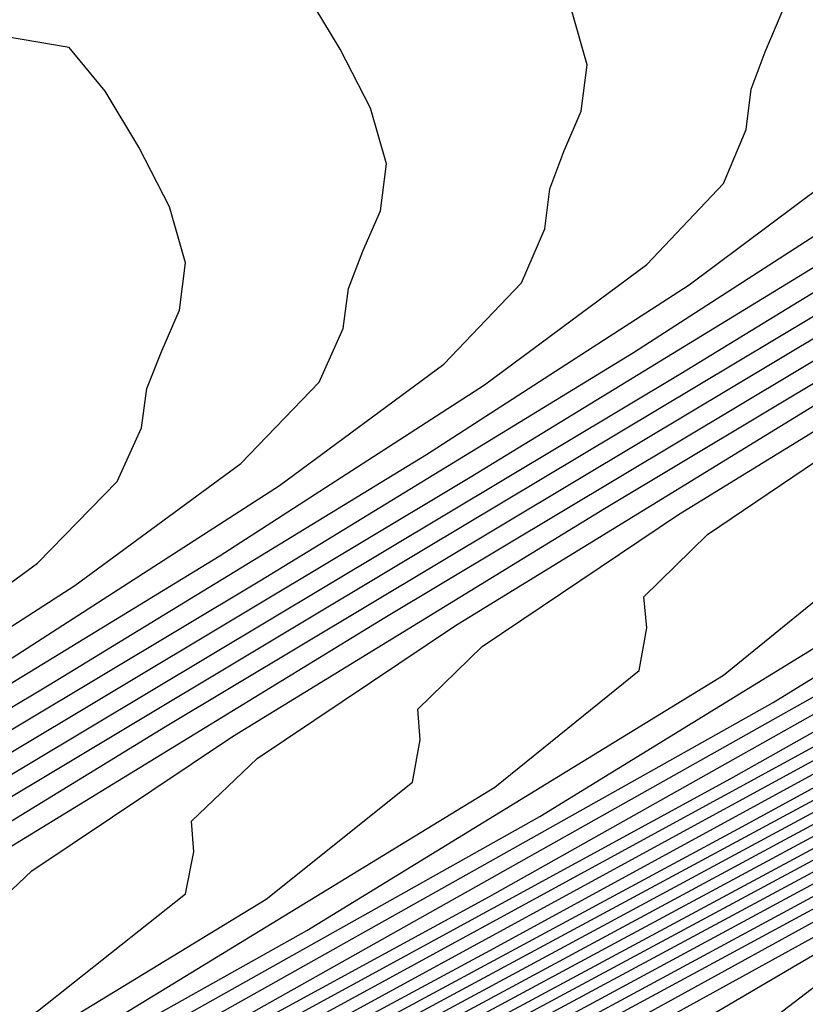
# Model space of a CAD drawing. Extents: x 3249832 to 3255657, y 13789405 to 13793316.
# Tile 526 of 656: x 3254748.38 to 3254750.23, y 13790606.99 to 13790609.32. Entities that reach past the tile are written whole.
import ezdxf

# ---------------------------------------------------------------- set-up
doc = ezdxf.new("R2010")
doc.units = 0
doc.header["$LTSCALE"] = 100
doc.header["$MEASUREMENT"] = 0
for name, color, linetype in [('GRATIO_CON', 10, 'CONTINUOUS'), ('GRATIO_ICON', 7, 'CONTINUOUS'), ('TARGETS_EAST', 7, 'CONTINUOUS')]:
    doc.layers.add(name, color=color, linetype=linetype)

# ---------------------------------------------------------------- blocks, each defined once
blk = doc.blocks.new('Gratio_032316_contours')
at = {"layer": 'GRATIO_CON', "color": 1, "linetype": 'Continuous', "flags": 128}
for points in [[(3254744.0662, 13790603.4131), (3254746.4898, 13790604.6831), (3254748.5371, 13790605.7792), (3254749.6587, 13790606.4289), (3254750.0435, 13790606.7172), (3254750.0652, 13790606.8183), (3254750.0732, 13790606.898), (3254750.3207, 13790607.0876), (3254751.0366, 13790607.51), (3254752.3758, 13790608.2493), (3254754.1954, 13790609.2344), (3254756.2786, 13790610.3556), (3254758.3999, 13790611.5001), (3254760.2999, 13790612.5433), (3254761.7107, 13790613.3573), (3254762.4515, 13790613.8545)], [(3254743.2781, 13790603.029), (3254745.7336, 13790604.3149), (3254747.8082, 13790605.4243), (3254748.9455, 13790606.0807), (3254749.3367, 13790606.3705), (3254749.3599, 13790606.4706), (3254749.369, 13790606.5494), (3254749.6204, 13790606.74), (3254750.3461, 13790607.1669), (3254751.7029, 13790607.9152), (3254753.5464, 13790608.913), (3254755.6568, 13790610.0488), (3254757.8057, 13790611.2082), (3254759.7307, 13790612.2646), (3254761.1604, 13790613.0882), (3254761.9118, 13790613.59), (3254762.1548, 13790613.8433), (3254762.1473, 13790613.962), (3254762.1241, 13790614.0525), (3254762.2257, 13790614.1912), (3254762.5696, 13790614.4469)], [(3254742.4901, 13790602.6448), (3254744.9774, 13790603.9467), (3254747.0793, 13790605.0694), (3254748.2323, 13790605.7325), (3254748.6298, 13790606.0237), (3254748.6546, 13790606.1229), (3254748.6648, 13790606.2008), (3254748.9201, 13790606.3924), (3254749.6556, 13790606.8238), (3254751.0301, 13790607.5812), (3254752.8974, 13790608.5916), (3254755.0349, 13790609.742), (3254757.2116, 13790610.9162), (3254759.1615, 13790611.9859), (3254760.61, 13790612.8191), (3254761.372, 13790613.3255), (3254761.6193, 13790613.5797), (3254761.6129, 13790613.6976), (3254761.5904, 13790613.7874), (3254761.6941, 13790613.9265), (3254762.043, 13790614.1846), (3254762.7038, 13790614.6025)], [(3254743.4649, 13790603.2103), (3254745.6215, 13790604.3595), (3254746.8059, 13790605.036), (3254747.2161, 13790605.3303), (3254747.244, 13790605.4275), (3254747.2564, 13790605.5036), (3254747.5196, 13790605.6971), (3254748.2746, 13790606.1375), (3254749.6845, 13790606.9132), (3254751.5994, 13790607.9488), (3254753.7912, 13790609.1284), (3254756.0233, 13790610.3324), (3254758.0231, 13790611.4284), (3254759.5094, 13790612.2808), (3254760.2925, 13790612.7965), (3254760.5483, 13790613.0526), (3254760.5441, 13790613.1689), (3254760.523, 13790613.2572), (3254760.631, 13790613.3971), (3254760.9898, 13790613.6598), (3254761.668, 13790614.0874), (3254762.5216, 13790614.6037)], [(3254742.7087, 13790602.8421), (3254744.8926, 13790604.0046), (3254746.0927, 13790604.6878), (3254746.5092, 13790604.9835), (3254746.5387, 13790605.0798), (3254746.5522, 13790605.155), (3254746.8193, 13790605.3495), (3254747.5841, 13790605.7944), (3254749.0117, 13790606.5791), (3254750.9504, 13790607.6274), (3254753.1694, 13790608.8216), (3254755.4291, 13790610.0405), (3254757.4538, 13790611.1497), (3254758.9591, 13790612.0117), (3254759.7527, 13790612.532), (3254760.0128, 13790612.789), (3254760.0097, 13790612.9045), (3254759.9893, 13790612.9921), (3254760.0994, 13790613.1323), (3254760.4632, 13790613.3975), (3254761.1501, 13790613.8299), (3254762.0143, 13790614.3523), (3254762.8563, 13790614.8575)], [(3254744.1637, 13790603.6497), (3254745.3795, 13790604.3396), (3254745.8023, 13790604.6368), (3254745.8334, 13790604.7321), (3254745.848, 13790604.8063), (3254746.119, 13790605.0019), (3254746.8936, 13790605.4513), (3254748.3389, 13790606.2451), (3254750.3013, 13790607.3061), (3254752.5476, 13790608.5148), (3254754.8349, 13790609.7485), (3254756.8846, 13790610.871), (3254758.4088, 13790611.7426), (3254759.213, 13790612.2674), (3254759.4773, 13790612.5254), (3254759.4752, 13790612.6402), (3254759.4556, 13790612.7271), (3254759.5678, 13790612.8676), (3254759.9366, 13790613.1351), (3254760.6322, 13790613.5724), (3254761.5071, 13790614.101), (3254762.3594, 13790614.6123)], [(3254744.6662, 13790603.9913), (3254745.0955, 13790604.2901), (3254745.1281, 13790604.3844), (3254745.1438, 13790604.4577), (3254745.4188, 13790604.6542), (3254746.2031, 13790605.1081), (3254747.6661, 13790605.9111), (3254749.6523, 13790606.9847), (3254751.9257, 13790608.208), (3254754.2408, 13790609.4566), (3254756.3154, 13790610.5923), (3254757.8584, 13790611.4735), (3254758.6732, 13790612.0029), (3254758.9418, 13790612.2618), (3254758.9408, 13790612.3758), (3254758.9219, 13790612.462), (3254759.0362, 13790612.6029), (3254759.41, 13790612.8728), (3254760.1143, 13790613.3148), (3254760.9998, 13790613.8497), (3254761.8625, 13790614.3672), (3254762.5352, 13790614.7797)], [(3254744.0182, 13790603.959), (3254744.8221, 13790604.4219), (3254746.3204, 13790605.243), (3254748.3543, 13790606.3419), (3254750.682, 13790607.5944), (3254753.0525, 13790608.8727), (3254755.177, 13790610.0349), (3254756.7578, 13790610.9352), (3254757.5937, 13790611.4739), (3254757.8708, 13790611.7347), (3254757.872, 13790611.8471), (3254757.8545, 13790611.9318), (3254757.9731, 13790612.0735), (3254758.3568, 13790612.348), (3254759.0784, 13790612.7997), (3254759.9854, 13790613.347), (3254760.8686, 13790613.8768), (3254761.5575, 13790614.2991), (3254762.0343, 13790614.6161), (3254762.3196, 13790614.8531)], [(3254744.1316, 13790604.0787), (3254745.6476, 13790604.909), (3254747.7053, 13790606.0205), (3254750.0602, 13790607.2876), (3254752.4583, 13790608.5808), (3254754.6078, 13790609.7562)], [(3254743.4411, 13790603.7356), (3254744.9748, 13790604.5749), (3254747.0563, 13790605.6991), (3254749.4384, 13790606.9808), (3254751.8641, 13790608.2889), (3254754.0386, 13790609.4775)], [(3254744.302, 13790604.2409), (3254746.4073, 13790605.3777), (3254748.8165, 13790606.674), (3254751.27, 13790607.9969), (3254753.4694, 13790609.1987), (3254755.1068, 13790610.1278)], [(3254742.9564, 13790603.5729), (3254745.1093, 13790604.735), (3254747.5728, 13790606.0604), (3254750.0816, 13790607.4131), (3254752.331, 13790608.6413), (3254754.0062, 13790609.5896)], [(3254744.4603, 13790604.4136), (3254746.951, 13790605.7536), (3254749.4875, 13790607.1211), (3254751.7617, 13790608.3626), (3254753.4559, 13790609.3204)], [(3254743.8113, 13790604.0922), (3254746.3292, 13790605.4468), (3254748.8933, 13790606.8292), (3254751.1925, 13790608.0839), (3254752.9055, 13790609.0513), (3254753.8154, 13790609.6223)], [(3254743.1622, 13790603.7708), (3254745.7073, 13790605.14), (3254748.2992, 13790606.5373), (3254750.6233, 13790607.8052), (3254752.3552, 13790608.7822), (3254753.2756, 13790609.3578)], [(3254744.4636, 13790604.5264), (3254747.1108, 13790605.9534), (3254749.4849, 13790607.2478), (3254751.2546, 13790608.2439), (3254752.1961, 13790608.8288), (3254752.5159, 13790609.099), (3254752.5279, 13790609.2036), (3254752.5176, 13790609.2809), (3254752.6573, 13790609.4263)], [(3254743.8418, 13790604.2196), (3254746.5167, 13790605.6615), (3254748.9157, 13790606.9691), (3254750.7043, 13790607.9748), (3254751.6563, 13790608.5643), (3254751.9804, 13790608.8354), (3254751.9934, 13790608.9392), (3254751.9839, 13790609.0158), (3254752.1257, 13790609.1616), (3254752.5642, 13790609.462)], [(3254743.2199, 13790603.9128), (3254745.9225, 13790605.3696), (3254748.3465, 13790606.6903), (3254750.1539, 13790607.7057), (3254751.1166, 13790608.2998), (3254751.4449, 13790608.5718), (3254751.459, 13790608.6749), (3254751.4502, 13790608.7507), (3254751.5941, 13790608.8969), (3254752.0376, 13790609.1997), (3254752.8634, 13790609.7093)], [(3254742.5981, 13790603.606), (3254745.3284, 13790605.0776), (3254747.7773, 13790606.4116), (3254749.6036, 13790607.4365), (3254750.5768, 13790608.0352), (3254750.9094, 13790608.3082), (3254750.9246, 13790608.4105), (3254750.9165, 13790608.4857), (3254751.0625, 13790608.6322), (3254751.511, 13790608.9373), (3254752.3455, 13790609.4517)], [(3254744.14, 13790604.4938), (3254746.6389, 13790605.8542), (3254748.503, 13790606.8983), (3254749.4973, 13790607.5062), (3254749.8384, 13790607.7811), (3254749.8558, 13790607.8818), (3254749.8491, 13790607.9555), (3254749.9994, 13790608.1028), (3254750.4578, 13790608.4126), (3254751.3097, 13790608.9366), (3254752.3768, 13790609.5772)], [(3254743.5459, 13790604.2018), (3254746.0696, 13790605.5755), (3254747.9526, 13790606.6292), (3254748.9575, 13790607.2417), (3254749.3029, 13790607.5175), (3254749.3214, 13790607.6174), (3254749.3154, 13790607.6904), (3254749.4678, 13790607.838), (3254749.9312, 13790608.1502), (3254750.7918, 13790608.6791), (3254751.8695, 13790609.3259)], [(3254742.9517, 13790603.9099), (3254745.5004, 13790605.2968), (3254747.4023, 13790606.36), (3254748.4178, 13790606.9772), (3254748.7674, 13790607.254), (3254748.7869, 13790607.3531), (3254748.7817, 13790607.4253), (3254748.9362, 13790607.5733), (3254749.4046, 13790607.8879), (3254750.2739, 13790608.4216), (3254751.3623, 13790609.0745), (3254752.4209, 13790609.709)], [(3254742.3576, 13790603.618), (3254744.9312, 13790605.0181), (3254746.852, 13790606.0909), (3254747.878, 13790606.7127), (3254748.2319, 13790606.9904), (3254748.2525, 13790607.0887), (3254748.248, 13790607.1602), (3254748.4046, 13790607.3086), (3254748.878, 13790607.6255), (3254749.7559, 13790608.164), (3254750.855, 13790608.8232), (3254751.9239, 13790609.4638)], [(3254743.7928, 13790604.4607), (3254745.7514, 13790605.5527), (3254746.7985, 13790606.1836), (3254747.161, 13790606.4632), (3254747.1837, 13790606.56), (3254747.1807, 13790606.63), (3254747.3415, 13790606.7792), (3254747.8248, 13790607.1008), (3254748.7201, 13790607.6489), (3254749.8406, 13790608.3206), (3254750.9301, 13790608.9735), (3254751.7801, 13790609.4932)], [(3254743.2236, 13790604.1819), (3254745.201, 13790605.2835), (3254746.2587, 13790605.9191), (3254746.6255, 13790606.1997), (3254746.6493, 13790606.2957), (3254746.647, 13790606.3649), (3254746.8099, 13790606.5145), (3254747.2982, 13790606.8384), (3254748.2022, 13790607.3914), (3254749.3333, 13790608.0693), (3254750.4332, 13790608.7283), (3254751.2913, 13790609.2529), (3254751.8883, 13790609.6403)], [(3254744.6507, 13790605.0144), (3254745.719, 13790605.6546), (3254746.09, 13790605.9361), (3254746.1149, 13790606.0313), (3254746.1133, 13790606.0999), (3254746.2783, 13790606.2498), (3254746.7716, 13790606.5761), (3254747.6843, 13790607.1338), (3254748.8261, 13790607.8179), (3254749.9362, 13790608.4831), (3254750.8024, 13790609.0126), (3254751.4052, 13790609.4034)], [(3254744.1004, 13790604.7453), (3254745.1792, 13790605.3901), (3254745.5545, 13790605.6725), (3254745.5805, 13790605.7669), (3254745.5796, 13790605.8348), (3254745.7467, 13790605.985), (3254746.245, 13790606.3137), (3254747.1664, 13790606.8763), (3254748.3188, 13790607.5666), (3254749.4393, 13790608.238), (3254750.3135, 13790608.7723), (3254750.922, 13790609.1665), (3254751.2943, 13790609.4457)], [(3254744.6836, 13790605.4556), (3254745.1918, 13790605.789), (3254746.1305, 13790606.3612), (3254747.3043, 13790607.064), (3254748.4455, 13790607.7476), (3254749.3358, 13790608.2918), (3254749.9558, 13790608.6926), (3254750.3356, 13790608.9755), (3254750.5143, 13790609.1664), (3254750.5668, 13790609.2946), (3254750.5772, 13790609.3896)], [(3254744.6652, 13790605.5266), (3254745.6126, 13790606.1037), (3254746.7971, 13790606.8126), (3254747.9485, 13790607.5025), (3254748.8469, 13790608.0515), (3254749.4726, 13790608.4557), (3254749.8562, 13790608.7404), (3254750.0371, 13790608.9318), (3254750.0909, 13790609.0595), (3254750.102, 13790609.1542), (3254750.135, 13790609.2425), (3254750.1755, 13790609.3369)], [(3254744.1386, 13790605.2643), (3254745.0947, 13790605.8461), (3254746.2899, 13790606.5613), (3254747.4516, 13790607.2573), (3254748.358, 13790607.8112), (3254748.9895, 13790608.2187), (3254749.3768, 13790608.5052), (3254749.56, 13790608.6971), (3254749.615, 13790608.8245), (3254749.6268, 13790608.9187), (3254749.6604, 13790609.0071), (3254749.7015, 13790609.1021), (3254749.7155, 13790609.2122), (3254749.6783, 13790609.3421)], [(3254744.5768, 13790605.5886), (3254745.7826, 13790606.31), (3254746.9547, 13790607.0121), (3254747.8692, 13790607.5709), (3254748.5063, 13790607.9818), (3254748.8975, 13790608.2701), (3254749.0829, 13790608.4624), (3254749.1391, 13790608.5895), (3254749.1516, 13790608.6833), (3254749.1859, 13790608.7717), (3254749.2274, 13790608.8673), (3254749.2416, 13790608.9784), (3254749.2041, 13790609.1094), (3254749.132, 13790609.2487), (3254749.0526, 13790609.3809)]]:
    blk.add_lwpolyline(points, dxfattribs=at)
at = {"layer": 'GRATIO_ICON', "color": 7, "linetype": 'Continuous', "flags": 128}
for points in [[(3254744.2212, 13790603.5785), (3254746.3504, 13790604.7145), (3254747.5191, 13790605.3842), (3254747.9229, 13790605.677), (3254747.9493, 13790605.7752), (3254747.9606, 13790605.8522), (3254748.2198, 13790606.0448), (3254748.9651, 13790606.4806), (3254750.3573, 13790607.2472), (3254752.2484, 13790608.2702), (3254754.4131, 13790609.4352), (3254756.6174, 13790610.6243), (3254758.5923, 13790611.7071), (3254760.0597, 13790612.55), (3254760.8323, 13790613.061), (3254761.0838, 13790613.3161), (3254761.0785, 13790613.4332), (3254761.0567, 13790613.5223), (3254761.1626, 13790613.6618), (3254761.5164, 13790613.9222), (3254762.1859, 13790614.345), (3254763.0288, 13790614.855)], [(3254744.7185, 13790604.3066), (3254745.5126, 13790604.765), (3254746.9932, 13790605.577), (3254749.0033, 13790606.6633), (3254751.3039, 13790607.9012), (3254753.6466, 13790609.1647), (3254755.7462, 13790610.3136), (3254757.3081, 13790611.2043), (3254758.1335, 13790611.7384), (3254758.4063, 13790611.9983), (3254758.4064, 13790612.1115), (3254758.3882, 13790612.1969), (3254758.5047, 13790612.3382), (3254758.8834, 13790612.6104), (3254759.5963, 13790613.0573), (3254760.4926, 13790613.5984), (3254761.3655, 13790614.122), (3254762.0464, 13790614.5394), (3254762.5174, 13790614.853)], [(3254743.6292, 13790603.9069), (3254745.7583, 13790605.0564), (3254748.1947, 13790606.3672), (3254750.6758, 13790607.705), (3254752.9002, 13790608.92), (3254754.5565, 13790609.8587)], [(3254742.5132, 13790603.4494), (3254745.0855, 13790604.8332), (3254747.705, 13790606.2453), (3254750.0541, 13790607.5265), (3254751.8049, 13790608.5131), (3254752.7359, 13790609.0933), (3254753.0514, 13790609.3625)], [(3254741.9763, 13790603.2992), (3254744.7342, 13790604.7857), (3254747.2081, 13790606.1329), (3254749.0533, 13790607.1674), (3254750.0371, 13790607.7707), (3254750.3739, 13790608.0447), (3254750.3902, 13790608.1461), (3254750.3828, 13790608.2206), (3254750.531, 13790608.3675), (3254750.9844, 13790608.675), (3254751.8276, 13790609.1942), (3254752.884, 13790609.8285)], [(3254744.362, 13790604.7394), (3254746.3017, 13790605.8218), (3254747.3383, 13790606.4482), (3254747.6965, 13790606.7268), (3254747.7181, 13790606.8244), (3254747.7143, 13790606.8951), (3254747.8731, 13790607.0439), (3254748.3514, 13790607.3632), (3254749.238, 13790607.9065), (3254750.3478, 13790608.5719), (3254751.427, 13790609.2186), (3254752.269, 13790609.7335)], [(3254744.6395, 13790605.1256), (3254745.019, 13790605.4089), (3254745.046, 13790605.5026), (3254745.0459, 13790605.5697), (3254745.2151, 13790605.7203), (3254745.7184, 13790606.0513), (3254746.6484, 13790606.6188), (3254747.8116, 13790607.3153), (3254748.9424, 13790607.9928), (3254749.8246, 13790608.5321), (3254750.4389, 13790608.9295), (3254750.8149, 13790609.2106), (3254750.9914, 13790609.4011)], [(3254744.0589, 13790605.3311), (3254745.2754, 13790606.0587), (3254746.4578, 13790606.7669), (3254747.3803, 13790607.3306), (3254748.0232, 13790607.7448), (3254748.4181, 13790608.035), (3254748.6058, 13790608.2278), (3254748.6632, 13790608.3545), (3254748.6764, 13790608.4478), (3254748.7113, 13790608.5364), (3254748.7533, 13790608.6325), (3254748.7676, 13790608.7445), (3254748.7299, 13790608.8766), (3254748.6573, 13790609.017), (3254748.5775, 13790609.1495), (3254748.4926, 13790609.2531), (3254748.3021, 13790609.285), (3254747.8795, 13790609.1972), (3254747.1596, 13790608.9681), (3254746.3208, 13790608.6823), (3254745.6022, 13790608.4506), (3254745.1737, 13790608.3505), (3254744.9265, 13790608.3253), (3254744.6825, 13790608.2852)]]:
    blk.add_lwpolyline(points, dxfattribs=at)

msp = doc.modelspace()

# ---------------------------------------------------------------- block references
at = {"layer": 'TARGETS_EAST'}
msp.add_blockref('Gratio_032316_contours', (0, 0), dxfattribs=at)

doc.saveas('drawing.dxf')
